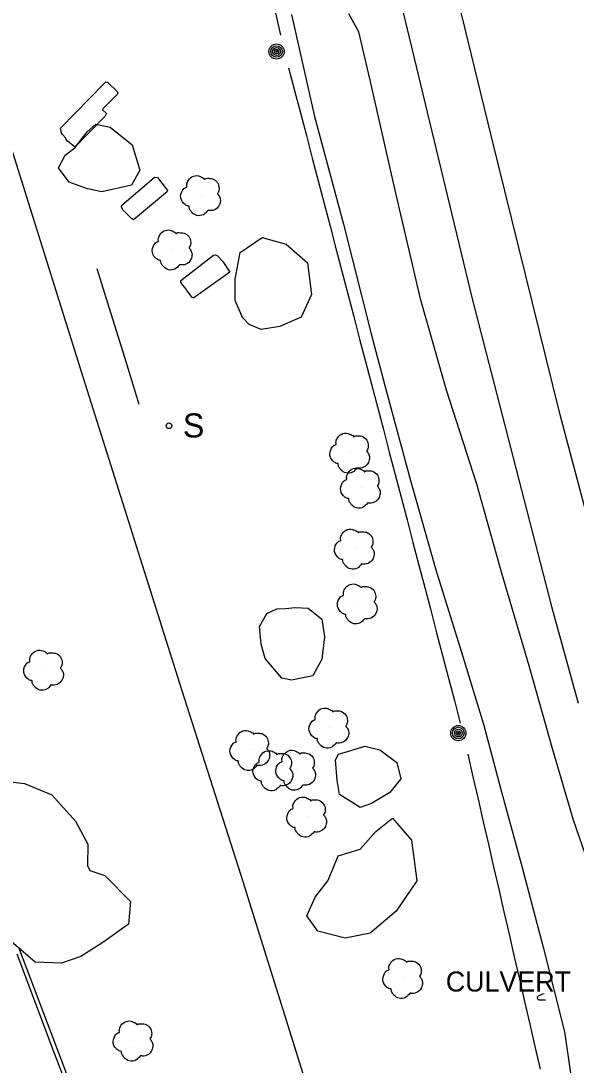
# Model space of a CAD drawing. Extents: x 368532 to 392481, y 10654822 to 10676899.
# Drawn here: x 375770.5 to 375908.9, y 10666081.5 to 10666341.6 of the extents above; entities that cross this region are included whole.
import ezdxf

# ---------------------------------------------------------------- set-up
doc = ezdxf.new("R2010")
doc.units = 0
for name, color, linetype in [('p_Catenary', 7, 'Continuous'), ('p_drainage culvert', 7, 'Continuous'), ('p_dtm retaining wall', 7, 'Continuous'), ('p_railroad rr control', 7, 'Continuous'), ('p_road - paved curb', 7, 'Continuous'), ('p_road dirt road', 7, 'Continuous'), ('p_structure fence', 7, 'Continuous'), ('p_structure sign', 7, 'Continuous'), ('p_structure unidentified', 7, 'Continuous'), ('p_utility general pole', 7, 'Continuous'), ('p_veg tree', 7, 'Continuous'), ('p_veg woods', 7, 'Continuous')]:
    doc.layers.add(name, color=color, linetype=linetype)

msp = doc.modelspace()

# ---------------------------------------------------------------- linework, layer by layer
at = {"layer": 'p_Catenary'}
for points in [[(375833.97, 10666343.64), (375835.25, 10666338.06)], [(375837.24, 10666329.92), (375838.71, 10666324.29), (375840.19, 10666318.66), (375841.67, 10666313.03), (375843.14, 10666307.39), (375844.62, 10666301.76), (375846.09, 10666296.13), (375847.57, 10666290.5), (375849.04, 10666284.87), (375850.52, 10666279.24), (375851.99, 10666273.61), (375853.47, 10666267.98), (375854.94, 10666262.35), (375856.42, 10666256.72), (375857.9, 10666251.09), (375859.37, 10666245.46), (375860.85, 10666239.83), (375862.32, 10666234.2), (375863.8, 10666228.57), (375865.27, 10666222.94), (375866.75, 10666217.31), (375868.22, 10666211.68), (375869.7, 10666206.04), (375871.18, 10666200.41), (375872.65, 10666194.78), (375874.13, 10666189.15), (375875.6, 10666183.52), (375877.08, 10666177.89), (375878.55, 10666172.26), (375880.03, 10666166.63)], [(375881.9, 10666158.9), (375883.18, 10666153.3), (375884.47, 10666147.69), (375885.76, 10666142.09), (375887.05, 10666136.49), (375888.33, 10666130.89), (375889.62, 10666125.28), (375890.91, 10666119.68), (375892.19, 10666114.08), (375893.48, 10666108.47), (375894.77, 10666102.87), (375896.06, 10666097.27), (375897.34, 10666091.67), (375898.63, 10666086.06), (375899.92, 10666080.46)]]:
    msp.add_lwpolyline(points, dxfattribs=at)
at = {"layer": 'p_drainage culvert'}
for p, q in [((375899.3, 10666098.29), (375899.36, 10666098.52)), ((375899.38, 10666097.92), (375899.3, 10666098.29)), ((375899.36, 10666098.52), (375899.5, 10666098.75)), ((375899.49, 10666097.7), (375899.38, 10666097.92)), ((375899.5, 10666098.75), (375900.61, 10666099.19)), ((375900.61, 10666099.19), (375900.96, 10666099.32)), ((375899.72, 10666097.64), (375899.49, 10666097.7)), ((375900.03, 10666097.64), (375899.72, 10666097.64)), ((375900.53, 10666097.63), (375900.03, 10666097.64)), ((375901.24, 10666097.65), (375900.53, 10666097.63))]:
    msp.add_line(p, q, dxfattribs=at)
at = {"layer": 'p_dtm retaining wall'}
for p, q in [((375791.43, 10666273.65), (375789.5, 10666279.85)), ((375796.71, 10666256.65), (375791.43, 10666273.65)), ((375800.01, 10666246.04), (375796.71, 10666256.65))]:
    msp.add_line(p, q, dxfattribs=at)
at = {"layer": 'p_railroad rr control'}
for points in [[(375922.44, 10666177.51), (375904.92, 10666243.48), (375887.72, 10666313.06), (375876.14, 10666360.49), (375856.81, 10666440.93), (375834.84, 10666532.78), (375814.03, 10666618.61), (375794.22, 10666701), (375787.97, 10666727.54)], [(375775.45, 10666719.44), (375789.1, 10666664.28), (375805.58, 10666594.92), (375824.96, 10666514.12), (375842.88, 10666438.93), (375863.96, 10666351.32), (375883, 10666272.36), (375902.77, 10666195.75), (375909.42, 10666171.59)], [(375644.54, 10666702.73), (375667.55, 10666629.58), (375690.7, 10666555.18), (375715.71, 10666475.84), (375739.93, 10666399.18), (375762.95, 10666326.19), (375785.55, 10666254.27), (375810.5, 10666175.02)], [(375810.5, 10666175.02), (375825.34, 10666128.75), (375842.01, 10666075.41), (375860.86, 10666016.02), (375879.57, 10665956.9), (375893.91, 10665911.69), (375912.71, 10665852.51)]]:
    msp.add_lwpolyline(points, dxfattribs=at)
at = {"layer": 'p_road - paved curb'}
for p, q in [((375778.92, 10666084.39), (375769.58, 10666109.09)), ((375792.54, 10666048.75), (375778.92, 10666084.39))]:
    msp.add_line(p, q, dxfattribs=at)
at = {"layer": 'p_road dirt road'}
for p, q in [((375837.92, 10666343.22), (375843.71, 10666317.76)), ((375854.74, 10666338.88), (375852.26, 10666343.33)), ((375857.52, 10666326.86), (375854.74, 10666338.88)), ((375863.71, 10666299.76), (375857.52, 10666326.86)), ((375843.71, 10666317.76), (375850.93, 10666290.94)), ((375870.17, 10666272.05), (375863.71, 10666299.76)), ((375850.93, 10666290.94), (375857.86, 10666263.28)), ((375876.59, 10666249.6), (375870.17, 10666272.05)), ((375857.86, 10666263.28), (375861.59, 10666249.51)), ((375861.59, 10666249.51), (375867.65, 10666227.14)), ((375884.18, 10666226.23), (375876.59, 10666249.6)), ((375867.65, 10666227.14), (375873.89, 10666204.88)), ((375890.32, 10666204.29), (375884.18, 10666226.23)), ((375873.89, 10666204.88), (375880.31, 10666184.3)), ((375897.17, 10666180.9), (375890.32, 10666204.29)), ((375880.31, 10666184.3), (375885.82, 10666166.4)), ((375903.09, 10666160), (375897.17, 10666180.9)), ((375885.82, 10666166.4), (375890.05, 10666150.49)), ((375908.22, 10666142.49), (375903.09, 10666160)), ((375890.05, 10666150.49), (375895.41, 10666130.68)), ((375915.12, 10666122.49), (375908.22, 10666142.49)), ((375895.41, 10666130.68), (375900.64, 10666110.84)), ((375900.64, 10666110.84), (375905.99, 10666089.73)), ((375905.99, 10666089.73), (375908.37, 10666073.89))]:
    msp.add_line(p, q, dxfattribs=at)
at = {"layer": 'p_structure fence'}
msp.add_line((375769.89, 10666110.87), (375786.65, 10666066.67), dxfattribs=at)
at = {"layer": 'p_structure sign'}
msp.add_circle((375807.42, 10666240.73), 0.713, dxfattribs=at)
at = {"layer": 'p_structure unidentified'}
for p, q in [((375780.39, 10666314.88), (375791.43, 10666326.2)), ((375791.43, 10666326.2), (375791.67, 10666326.38)), ((375791.67, 10666326.38), (375792.07, 10666326.32)), ((375792.07, 10666326.32), (375794.58, 10666323.95)), ((375794.49, 10666323.3), (375790.89, 10666319.66)), ((375794.7, 10666323.65), (375794.49, 10666323.3)), ((375794.58, 10666323.95), (375794.7, 10666323.65)), ((375790.89, 10666319.66), (375790.84, 10666319.48)), ((375790.84, 10666319.48), (375791.76, 10666318.6)), ((375791.49, 10666317.9), (375784.28, 10666310.5)), ((375791.68, 10666318.21), (375791.49, 10666317.9)), ((375791.76, 10666318.6), (375791.68, 10666318.21)), ((375780.56, 10666314.12), (375780.39, 10666314.88)), ((375780.65, 10666313.74), (375780.56, 10666314.12)), ((375780.88, 10666313.33), (375780.65, 10666313.74)), ((375781.72, 10666312.42), (375780.88, 10666313.33)), ((375781.81, 10666312.06), (375781.72, 10666312.42)), ((375782.08, 10666311.61), (375781.81, 10666312.06)), ((375783.76, 10666310.27), (375782.08, 10666311.61)), ((375784.01, 10666310.31), (375783.76, 10666310.27)), ((375784.28, 10666310.5), (375784.01, 10666310.31)), ((375795.69, 10666295.69), (375803.67, 10666302.5)), ((375803.67, 10666302.5), (375803.86, 10666302.66)), ((375803.86, 10666302.66), (375804.52, 10666302.57)), ((375804.52, 10666302.57), (375807.02, 10666299.31)), ((375806.57, 10666298.7), (375799.07, 10666292.46)), ((375806.92, 10666298.96), (375806.57, 10666298.7)), ((375807.02, 10666299.31), (375806.92, 10666298.96)), ((375795.55, 10666295.28), (375795.69, 10666295.69)), ((375795.84, 10666294.6), (375795.55, 10666295.28)), ((375796.24, 10666294.21), (375795.84, 10666294.6)), ((375798.16, 10666292.26), (375796.24, 10666294.21)), ((375798.59, 10666292.04), (375798.16, 10666292.26)), ((375798.77, 10666292.17), (375798.59, 10666292.04)), ((375799.07, 10666292.46), (375798.77, 10666292.17)), ((375810.35, 10666276.93), (375818.53, 10666283.24)), ((375818.53, 10666283.24), (375818.97, 10666283.3)), ((375818.97, 10666283.3), (375819.44, 10666283.15)), ((375819.44, 10666283.15), (375820.86, 10666281.62)), ((375820.86, 10666281.62), (375820.86, 10666281.62)), ((375820.86, 10666281.62), (375822.58, 10666278.98)), ((375822.58, 10666278.98), (375813.63, 10666272.63)), ((375810.41, 10666276.49), (375810.35, 10666276.93)), ((375810.62, 10666276.09), (375810.41, 10666276.49)), ((375811.71, 10666274.78), (375810.62, 10666276.09)), ((375811.82, 10666274.6), (375811.71, 10666274.78)), ((375813.19, 10666272.67), (375811.82, 10666274.6)), ((375813.54, 10666272.59), (375813.19, 10666272.67)), ((375813.63, 10666272.63), (375813.54, 10666272.59))]:
    msp.add_line(p, q, dxfattribs=at)
at = {"layer": 'p_utility general pole'}
for centre, radius in [((375834.23, 10666333.97), 1.9), ((375834.23, 10666333.97), 1.44), ((375834.23, 10666333.97), 0.973), ((375834.23, 10666333.97), 0.539), ((375834.23, 10666333.97), 0.192), ((375879.53, 10666164.18), 1.9), ((375879.53, 10666164.18), 1.44), ((375879.53, 10666164.18), 0.973), ((375879.53, 10666164.18), 0.539), ((375879.53, 10666164.18), 0.192)]:
    msp.add_circle(centre, radius, dxfattribs=at)
at = {"layer": 'p_veg tree'}
for p, q in [((375815.45, 10666298.21), (375815.45, 10666298.21)), ((375808.37, 10666284.68), (375808.37, 10666284.68)), ((375852.64, 10666234.07), (375852.64, 10666234.07)), ((375855.3, 10666225.35), (375855.3, 10666225.35)), ((375853.79, 10666210.14), (375853.79, 10666210.14)), ((375854.5, 10666196.5), (375854.5, 10666196.5)), ((375776.33, 10666179.99), (375776.33, 10666179.99)), ((375847.44, 10666165.57), (375847.44, 10666165.57)), ((375827.75, 10666159.99), (375827.75, 10666159.99)), ((375839.17, 10666155.07), (375839.17, 10666155.07)), ((375833.49, 10666154.95), (375833.49, 10666154.95)), ((375841.92, 10666143.4), (375841.92, 10666143.4)), ((375865.84, 10666103.2), (375865.84, 10666103.2)), ((375798.64, 10666087.61), (375798.64, 10666087.61))]:
    msp.add_line(p, q, dxfattribs=at)
for points in [[(375817.11, 10666294.39), (375815.98, 10666293.32), (375814.38, 10666293.13), (375813.1, 10666293.92), (375812.59, 10666294.61), (375812.42, 10666295.29), (375812.41, 10666295.44), (375812.3, 10666295.46), (375811.42, 10666295.84), (375810.36, 10666297.45), (375810.75, 10666299.32), (375811.75, 10666300.16), (375811.88, 10666300.22), (375811.87, 10666300.34), (375812.06, 10666301.54), (375813.14, 10666302.75), (375814.79, 10666302.99), (375815.79, 10666302.56), (375816.21, 10666302.21), (375816.28, 10666302.12), (375816.35, 10666302.19), (375816.99, 10666302.39), (375818.27, 10666302.27), (375819.51, 10666301.31), (375819.91, 10666299.97), (375819.65, 10666298.86), (375819.51, 10666298.64), (375819.51, 10666298.57), (375819.54, 10666298.52), (375819.82, 10666298.15), (375820.21, 10666297.26), (375820.07, 10666296.06), (375819.41, 10666294.98), (375817.94, 10666294.34), (375817.08, 10666294.38)], [(375810.03, 10666280.86), (375808.9, 10666279.79), (375807.3, 10666279.6), (375806.02, 10666280.39), (375805.51, 10666281.07), (375805.34, 10666281.75), (375805.33, 10666281.9), (375805.23, 10666281.93), (375804.34, 10666282.31), (375803.28, 10666283.92), (375803.68, 10666285.79), (375804.67, 10666286.63), (375804.8, 10666286.69), (375804.79, 10666286.81), (375804.98, 10666288.01), (375806.06, 10666289.22), (375807.71, 10666289.46), (375808.71, 10666289.03), (375809.13, 10666288.68), (375809.2, 10666288.58), (375809.27, 10666288.66), (375809.91, 10666288.85), (375811.19, 10666288.74), (375812.43, 10666287.77), (375812.83, 10666286.44), (375812.57, 10666285.33), (375812.43, 10666285.11), (375812.43, 10666285.04), (375812.47, 10666284.99), (375812.74, 10666284.62), (375813.13, 10666283.73), (375812.99, 10666282.53), (375812.33, 10666281.45), (375810.86, 10666280.8), (375810.01, 10666280.85)], [(375854.29, 10666230.24), (375853.17, 10666229.17), (375851.56, 10666228.99), (375850.28, 10666229.77), (375849.78, 10666230.46), (375849.6, 10666231.14), (375849.6, 10666231.29), (375849.49, 10666231.32), (375848.61, 10666231.69), (375847.54, 10666233.3), (375847.94, 10666235.17), (375848.94, 10666236.01), (375849.07, 10666236.08), (375849.06, 10666236.2), (375849.25, 10666237.4), (375850.32, 10666238.6), (375851.98, 10666238.85), (375852.98, 10666238.41), (375853.4, 10666238.06), (375853.47, 10666237.97), (375853.54, 10666238.04), (375854.18, 10666238.24), (375855.46, 10666238.12), (375856.7, 10666237.16), (375857.1, 10666235.83), (375856.84, 10666234.72), (375856.7, 10666234.49), (375856.69, 10666234.42), (375856.73, 10666234.37), (375857, 10666234.01), (375857.4, 10666233.12), (375857.25, 10666231.91), (375856.6, 10666230.83), (375855.13, 10666230.19), (375854.27, 10666230.24)], [(375856.95, 10666221.53), (375855.83, 10666220.46), (375854.22, 10666220.27), (375852.94, 10666221.06), (375852.44, 10666221.74), (375852.26, 10666222.42), (375852.26, 10666222.57), (375852.15, 10666222.6), (375851.27, 10666222.98), (375850.21, 10666224.59), (375850.6, 10666226.46), (375851.6, 10666227.3), (375851.73, 10666227.36), (375851.72, 10666227.48), (375851.91, 10666228.68), (375852.99, 10666229.89), (375854.64, 10666230.13), (375855.64, 10666229.7), (375856.06, 10666229.35), (375856.13, 10666229.25), (375856.2, 10666229.33), (375856.84, 10666229.52), (375858.12, 10666229.41), (375859.36, 10666228.44), (375859.76, 10666227.11), (375859.5, 10666226), (375859.36, 10666225.78), (375859.36, 10666225.71), (375859.39, 10666225.66), (375859.66, 10666225.29), (375860.06, 10666224.4), (375859.92, 10666223.2), (375859.26, 10666222.12), (375857.79, 10666221.47), (375856.93, 10666221.52)], [(375855.44, 10666206.32), (375854.31, 10666205.25), (375852.71, 10666205.06), (375851.43, 10666205.85), (375850.93, 10666206.54), (375850.75, 10666207.22), (375850.75, 10666207.37), (375850.64, 10666207.39), (375849.76, 10666207.77), (375848.69, 10666209.38), (375849.09, 10666211.25), (375850.09, 10666212.09), (375850.22, 10666212.15), (375850.21, 10666212.27), (375850.4, 10666213.48), (375851.47, 10666214.68), (375853.13, 10666214.92), (375854.13, 10666214.49), (375854.55, 10666214.14), (375854.61, 10666214.05), (375854.69, 10666214.12), (375855.33, 10666214.32), (375856.61, 10666214.2), (375857.85, 10666213.24), (375858.25, 10666211.9), (375857.99, 10666210.79), (375857.85, 10666210.57), (375857.84, 10666210.5), (375857.88, 10666210.45), (375858.15, 10666210.09), (375858.55, 10666209.19), (375858.4, 10666207.99), (375857.75, 10666206.91), (375856.28, 10666206.27), (375855.42, 10666206.31)], [(375856.16, 10666192.68), (375855.03, 10666191.61), (375853.43, 10666191.42), (375852.15, 10666192.21), (375851.64, 10666192.9), (375851.47, 10666193.58), (375851.46, 10666193.73), (375851.36, 10666193.75), (375850.47, 10666194.13), (375849.41, 10666195.74), (375849.81, 10666197.61), (375850.8, 10666198.45), (375850.93, 10666198.51), (375850.92, 10666198.63), (375851.11, 10666199.83), (375852.19, 10666201.04), (375853.84, 10666201.28), (375854.84, 10666200.85), (375855.26, 10666200.5), (375855.33, 10666200.4), (375855.4, 10666200.48), (375856.04, 10666200.68), (375857.32, 10666200.56), (375858.56, 10666199.59), (375858.96, 10666198.26), (375858.7, 10666197.15), (375858.56, 10666196.93), (375858.56, 10666196.86), (375858.6, 10666196.81), (375858.87, 10666196.44), (375859.26, 10666195.55), (375859.12, 10666194.35), (375858.46, 10666193.27), (375856.99, 10666192.63), (375856.14, 10666192.67)], [(375777.98, 10666176.17), (375776.86, 10666175.1), (375775.25, 10666174.91), (375773.97, 10666175.7), (375773.47, 10666176.39), (375773.29, 10666177.07), (375773.29, 10666177.22), (375773.18, 10666177.24), (375772.3, 10666177.62), (375771.23, 10666179.23), (375771.63, 10666181.1), (375772.63, 10666181.94), (375772.76, 10666182), (375772.75, 10666182.12), (375772.94, 10666183.33), (375774.01, 10666184.53), (375775.67, 10666184.78), (375776.67, 10666184.34), (375777.09, 10666183.99), (375777.16, 10666183.9), (375777.23, 10666183.97), (375777.87, 10666184.17), (375779.15, 10666184.05), (375780.39, 10666183.09), (375780.79, 10666181.75), (375780.53, 10666180.65), (375780.39, 10666180.42), (375780.38, 10666180.35), (375780.42, 10666180.3), (375780.69, 10666179.94), (375781.09, 10666179.04), (375780.94, 10666177.84), (375780.29, 10666176.76), (375778.82, 10666176.12), (375777.96, 10666176.16)], [(375849.09, 10666161.75), (375847.97, 10666160.67), (375846.36, 10666160.49), (375845.08, 10666161.27), (375844.58, 10666161.96), (375844.4, 10666162.64), (375844.4, 10666162.79), (375844.29, 10666162.82), (375843.41, 10666163.19), (375842.34, 10666164.8), (375842.74, 10666166.67), (375843.74, 10666167.51), (375843.87, 10666167.58), (375843.86, 10666167.7), (375844.05, 10666168.9), (375845.12, 10666170.1), (375846.78, 10666170.35), (375847.78, 10666169.92), (375848.2, 10666169.56), (375848.27, 10666169.47), (375848.34, 10666169.55), (375848.98, 10666169.74), (375850.26, 10666169.63), (375851.5, 10666168.66), (375851.9, 10666167.33), (375851.64, 10666166.22), (375851.5, 10666166), (375851.49, 10666165.93), (375851.53, 10666165.87), (375851.8, 10666165.51), (375852.2, 10666164.62), (375852.05, 10666163.41), (375851.4, 10666162.34), (375849.93, 10666161.69), (375849.07, 10666161.74)], [(375829.4, 10666156.17), (375828.27, 10666155.09), (375826.67, 10666154.91), (375825.39, 10666155.69), (375824.88, 10666156.38), (375824.71, 10666157.06), (375824.71, 10666157.21), (375824.6, 10666157.24), (375823.72, 10666157.61), (375822.65, 10666159.22), (375823.05, 10666161.09), (375824.04, 10666161.93), (375824.18, 10666162), (375824.16, 10666162.12), (375824.36, 10666163.32), (375825.43, 10666164.52), (375827.09, 10666164.77), (375828.09, 10666164.34), (375828.51, 10666163.98), (375828.57, 10666163.89), (375828.65, 10666163.97), (375829.29, 10666164.16), (375830.56, 10666164.05), (375831.8, 10666163.08), (375832.21, 10666161.75), (375831.95, 10666160.64), (375831.81, 10666160.42), (375831.8, 10666160.35), (375831.84, 10666160.29), (375832.11, 10666159.93), (375832.5, 10666159.04), (375832.36, 10666157.83), (375831.7, 10666156.76), (375830.24, 10666156.11), (375829.38, 10666156.16)], [(375835.14, 10666151.13), (375834.01, 10666150.05), (375832.41, 10666149.87), (375831.13, 10666150.65), (375830.63, 10666151.34), (375830.45, 10666152.02), (375830.45, 10666152.17), (375830.34, 10666152.2), (375829.46, 10666152.57), (375828.39, 10666154.18), (375828.79, 10666156.05), (375829.79, 10666156.89), (375829.92, 10666156.96), (375829.91, 10666157.08), (375830.1, 10666158.28), (375831.17, 10666159.48), (375832.83, 10666159.73), (375833.83, 10666159.3), (375834.25, 10666158.94), (375834.32, 10666158.85), (375834.39, 10666158.93), (375835.03, 10666159.12), (375836.31, 10666159.01), (375837.55, 10666158.04), (375837.95, 10666156.71), (375837.69, 10666155.6), (375837.55, 10666155.38), (375837.54, 10666155.31), (375837.58, 10666155.25), (375837.85, 10666154.89), (375838.25, 10666154), (375838.1, 10666152.79), (375837.45, 10666151.72), (375835.98, 10666151.07), (375835.12, 10666151.12)], [(375840.82, 10666151.25), (375839.69, 10666150.18), (375838.09, 10666149.99), (375836.81, 10666150.78), (375836.31, 10666151.47), (375836.13, 10666152.15), (375836.13, 10666152.3), (375836.02, 10666152.32), (375835.14, 10666152.7), (375834.07, 10666154.31), (375834.47, 10666156.18), (375835.47, 10666157.02), (375835.6, 10666157.08), (375835.59, 10666157.2), (375835.78, 10666158.4), (375836.85, 10666159.61), (375838.51, 10666159.85), (375839.51, 10666159.42), (375839.93, 10666159.07), (375839.99, 10666158.97), (375840.07, 10666159.05), (375840.71, 10666159.25), (375841.99, 10666159.13), (375843.23, 10666158.16), (375843.63, 10666156.83), (375843.37, 10666155.72), (375843.23, 10666155.5), (375843.22, 10666155.43), (375843.26, 10666155.38), (375843.53, 10666155.01), (375843.93, 10666154.12), (375843.78, 10666152.92), (375843.13, 10666151.84), (375841.66, 10666151.2), (375840.8, 10666151.24)], [(375843.57, 10666139.58), (375842.44, 10666138.5), (375840.84, 10666138.32), (375839.56, 10666139.1), (375839.05, 10666139.79), (375838.88, 10666140.47), (375838.88, 10666140.62), (375838.77, 10666140.65), (375837.89, 10666141.02), (375836.82, 10666142.63), (375837.22, 10666144.5), (375838.21, 10666145.34), (375838.35, 10666145.41), (375838.33, 10666145.53), (375838.53, 10666146.73), (375839.6, 10666147.93), (375841.26, 10666148.18), (375842.25, 10666147.75), (375842.68, 10666147.39), (375842.74, 10666147.3), (375842.82, 10666147.38), (375843.46, 10666147.57), (375844.73, 10666147.46), (375845.97, 10666146.49), (375846.37, 10666145.16), (375846.12, 10666144.05), (375845.97, 10666143.83), (375845.97, 10666143.76), (375846.01, 10666143.7), (375846.28, 10666143.34), (375846.67, 10666142.45), (375846.53, 10666141.24), (375845.87, 10666140.17), (375844.41, 10666139.52), (375843.55, 10666139.57)], [(375867.5, 10666099.38), (375866.37, 10666098.31), (375864.77, 10666098.12), (375863.49, 10666098.91), (375862.98, 10666099.6), (375862.81, 10666100.28), (375862.8, 10666100.43), (375862.69, 10666100.45), (375861.81, 10666100.83), (375860.75, 10666102.44), (375861.14, 10666104.31), (375862.14, 10666105.15), (375862.27, 10666105.21), (375862.26, 10666105.33), (375862.45, 10666106.53), (375863.53, 10666107.74), (375865.18, 10666107.98), (375866.18, 10666107.55), (375866.6, 10666107.2), (375866.67, 10666107.1), (375866.74, 10666107.18), (375867.38, 10666107.38), (375868.66, 10666107.26), (375869.9, 10666106.29), (375870.3, 10666104.96), (375870.04, 10666103.85), (375869.9, 10666103.63), (375869.9, 10666103.56), (375869.93, 10666103.51), (375870.21, 10666103.14), (375870.6, 10666102.25), (375870.46, 10666101.05), (375869.8, 10666099.97), (375868.33, 10666099.33), (375867.47, 10666099.37)], [(375800.29, 10666083.79), (375799.16, 10666082.72), (375797.56, 10666082.53), (375796.28, 10666083.32), (375795.78, 10666084), (375795.6, 10666084.68), (375795.6, 10666084.83), (375795.49, 10666084.86), (375794.61, 10666085.24), (375793.54, 10666086.85), (375793.94, 10666088.72), (375794.94, 10666089.56), (375795.07, 10666089.62), (375795.06, 10666089.74), (375795.25, 10666090.94), (375796.32, 10666092.15), (375797.98, 10666092.39), (375798.98, 10666091.96), (375799.4, 10666091.61), (375799.46, 10666091.51), (375799.54, 10666091.59), (375800.18, 10666091.78), (375801.45, 10666091.67), (375802.7, 10666090.7), (375803.1, 10666089.37), (375802.84, 10666088.26), (375802.7, 10666088.04), (375802.69, 10666087.97), (375802.73, 10666087.92), (375803, 10666087.55), (375803.4, 10666086.66), (375803.25, 10666085.46), (375802.59, 10666084.38), (375801.13, 10666083.73), (375800.27, 10666083.78)]]:
    msp.add_spline(points, degree=3, dxfattribs=at)
at = {"layer": 'p_veg woods'}
for points in [[(375790.66, 10666298.98), (375787.07, 10666299.76), (375782.54, 10666301.42), (375779.84, 10666304.99), (375781.5, 10666308.18), (375783.95, 10666309.97), (375787.05, 10666313.99), (375789.16, 10666315.89), (375792.78, 10666315.11), (375798.28, 10666310.75), (375800.16, 10666304.41), (375798.05, 10666300.64)], [(375823.88, 10666271.91), (375823.88, 10666277.22), (375825.19, 10666283.87), (375830.68, 10666287.64), (375836.66, 10666285.95), (375841.93, 10666281.34), (375842.93, 10666273.43), (375840.36, 10666267.81), (375835.04, 10666265.43), (375830.39, 10666264.74), (375827.37, 10666265.93), (375825.73, 10666267.67)], [(375831.42, 10666182.75), (375830.4, 10666186.36), (375830, 10666190.75), (375831.8, 10666193.96), (375834.33, 10666195.12), (375836.46, 10666195.2), (375838.87, 10666195.43), (375842.09, 10666195.29), (375845.51, 10666192.57), (375846.15, 10666188.18), (375845.55, 10666182.56), (375843.28, 10666178.4), (375837.95, 10666177.36), (375835.54, 10666177.82)], [(375849.9, 10666148.91), (375849.31, 10666152.33), (375848.93, 10666157.48), (375849.69, 10666158.9), (375852.77, 10666159.85), (375856.23, 10666160.89), (375860, 10666159.99), (375864.23, 10666156.83), (375865.24, 10666152.75), (375862.45, 10666149.37), (375857.91, 10666146.61), (375855.1, 10666145.6)], [(375766.5, 10666152.18), (375771.43, 10666151.64), (375778.2, 10666148.82), (375784.14, 10666142.23), (375787.17, 10666136.52), (375787.13, 10666131.2), (375787.65, 10666129.95), (375791.41, 10666128.73), (375797.79, 10666122.2), (375797.29, 10666116.54), (375790.93, 10666112.03), (375785.42, 10666108.53), (375780.64, 10666106.9), (375774.1, 10666107.08), (375768.1, 10666112.29), (375763.83, 10666119.28), (375761.12, 10666127.53), (375759.21, 10666133.68), (375757.6, 10666140.74), (375756.73, 10666147.53), (375757, 10666150.96), (375757.92, 10666153.7), (375760.59, 10666154.77), (375762.16, 10666155.27)], [(375855.03, 10666135.28), (375858.95, 10666139.66), (375863.12, 10666143.02), (375867.9, 10666137.5), (375869.19, 10666127.39), (375864.06, 10666119.8), (375857.58, 10666114.32), (375851.36, 10666113.09), (375844.54, 10666114.81), (375841.79, 10666118.63), (375843.82, 10666123.3), (375847.02, 10666127.36), (375848.19, 10666130.12), (375849.6, 10666133.58)]]:
    msp.add_lwpolyline(points, close=True, dxfattribs=at)

# ---------------------------------------------------------------- texts
at = {"layer": 'p_drainage culvert'}
msp.add_text(' CULVERT', height=5, dxfattribs=at).set_placement((375874.56, 10666099.79))
at = {"layer": 'p_structure sign'}
msp.add_text('S', height=6, dxfattribs=at).set_placement((375810.88, 10666237.83))

doc.saveas('drawing.dxf')
